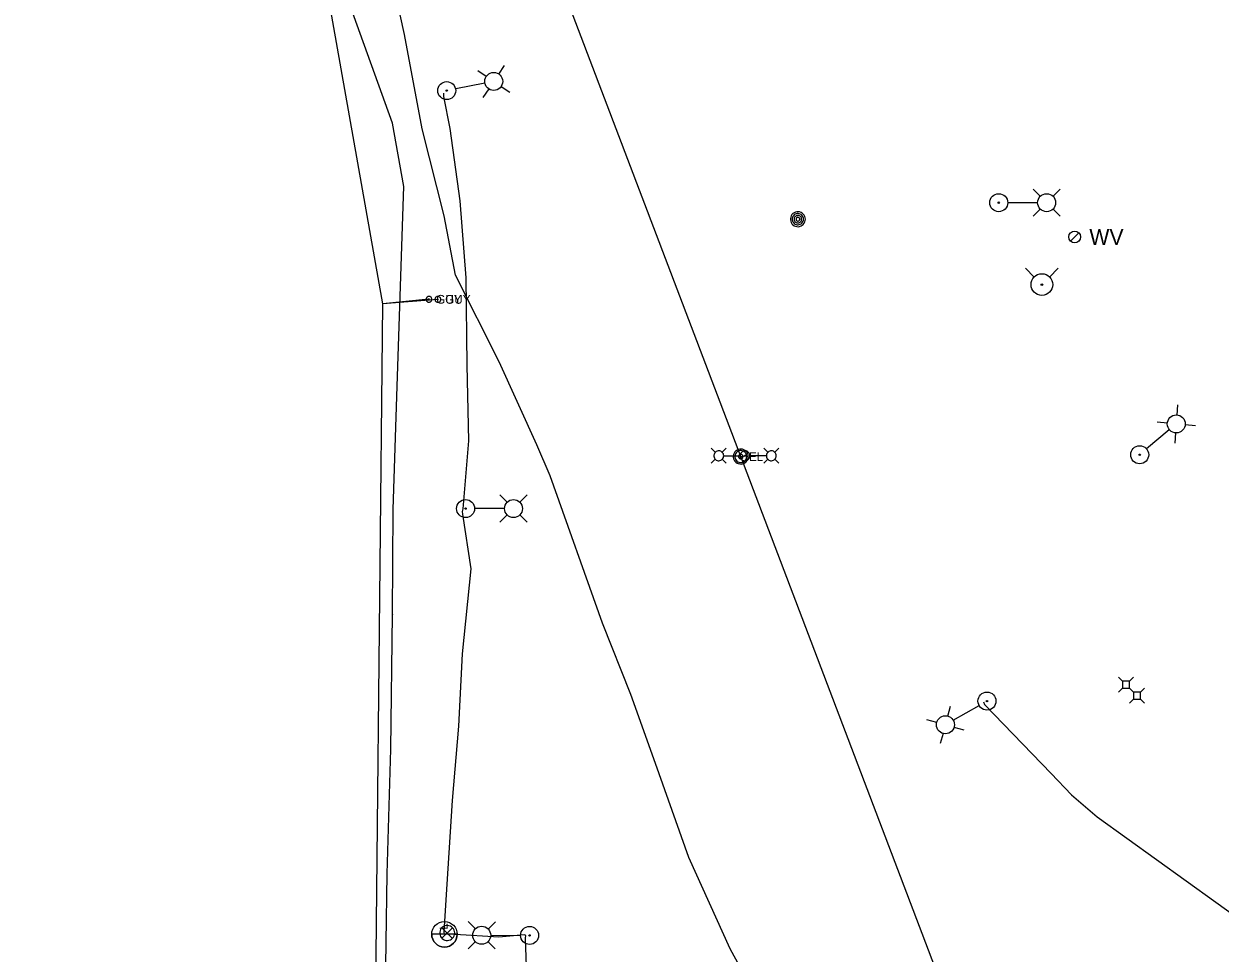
# Model space of a CAD drawing. Extents: x 600849 to 606371, y 330010 to 403088.
# Drawn here: x 603298 to 603825, y 350545 to 350955 of the extents above; entities that cross this region are included whole.
import ezdxf

# ---------------------------------------------------------------- set-up
doc = ezdxf.new("R2010")
doc.units = 0
for name, color, linetype in [('E_FTMS_Conduit', 7, 'Continuous'), ('E_LTG', 7, 'Continuous'), ('E_LTG_CID', 7, 'Continuous'), ('E_MISCPROP', 7, 'Continuous'), ('E_SIG', 7, 'Continuous'), ('E_UTL_AG_Bold', 7, 'Continuous'), ('E_UTL_E', 7, 'Continuous'), ('E_UTL_E_UG', 7, 'Continuous'), ('E_UTL_EGuyWire', 7, 'Continuous'), ('E_UTL_FO_UG_QWEST', 7, 'Continuous'), ('E_UTL_Overhead', 7, 'Continuous'), ('E_UTL_W', 7, 'Continuous'), ('E_UTL_WHydrant', 7, 'Continuous')]:
    doc.layers.add(name, color=color, linetype=linetype)

# ---------------------------------------------------------------- blocks, each defined once
blk = doc.blocks.new('_U288')
at = {"layer": 'E_LTG'}
blk.add_lwpolyline([(0.001, -0.171), (0.001, 0.172)], dxfattribs=at)
blk.add_circle((0.001, 0), 0.171, dxfattribs=at)
blk.add_arc((0.001, 0), 0.171, 90, 270, dxfattribs=at)
blk.add_text('L', height=0.108, dxfattribs=at).set_placement((0.066, -0.042))

msp = doc.modelspace()

# ---------------------------------------------------------------- linework, layer by layer
at = {"layer": 'E_FTMS_Conduit'}
msp.add_lwpolyline([(603776.07, 350130.97), (603746.49, 350204.79), (603740.19, 350221.54), (603705.21, 350305.05), (603700.59, 350327.76), (603696, 350362.93), (603683.28, 350388.39), (603627.38, 350513.3), (603625.35, 350517.8), (603609.26, 350547.29), (603590.93, 350587.57), (603576.33, 350628.92), (603565.39, 350659.37), (603552.92, 350690.81), (603529.87, 350755.72), (603524.01, 350769.33), (603507.4, 350805.93), (603488.24, 350844.06), (603483.2, 350870.26), (603473.58, 350908.61), (603465.8, 350950.07), (603458.47, 350983.69)], dxfattribs=at)
at = {"layer": 'E_LTG'}
for points in [[(603507.24, 350932.72), (603509.79, 350936.51)], [(603501.8, 350931.66), (603498.01, 350934.2)], [(603501.1, 350928.7), (603488.3, 350926.19)], [(603502.87, 350926.22), (603500.32, 350922.43)], [(603508.3, 350927.29), (603512.09, 350924.73)], [(603745.82, 350878.83), (603742.59, 350882.05)], [(603751.36, 350878.83), (603754.59, 350882.05)], [(603744.57, 350876.05), (603731.52, 350876.05)], [(603745.82, 350873.29), (603742.59, 350870.05)], [(603751.36, 350873.29), (603754.59, 350870.05)], [(603806.02, 350782.51), (603806.41, 350787.06)], [(603801.79, 350778.94), (603797.23, 350779.32)], [(603809.59, 350778.27), (603814.14, 350777.88)], [(603802.61, 350776.01), (603792.63, 350767.6)], [(603805.36, 350774.7), (603804.97, 350770.15)], [(603602.64, 350766.07), (603600.87, 350767.84)], [(603606.34, 350764.54), (603606.31, 350764.96), (603606.19, 350765.35), (603606, 350765.72), (603605.74, 350766.05), (603605.43, 350766.32), (603605.07, 350766.52), (603604.68, 350766.66), (603604.27, 350766.72), (603603.86, 350766.7), (603603.46, 350766.6), (603603.08, 350766.43), (603602.74, 350766.19), (603602.46, 350765.89), (603602.24, 350765.54), (603602.08, 350765.16), (603602, 350764.75), (603602, 350764.34), (603602.08, 350763.93), (603602.24, 350763.55), (603602.46, 350763.2), (603602.74, 350762.9), (603603.08, 350762.66), (603603.46, 350762.49), (603603.86, 350762.39), (603604.27, 350762.37), (603604.68, 350762.43), (603605.07, 350762.56), (603605.43, 350762.77), (603605.74, 350763.04), (603606, 350763.37), (603606.19, 350763.74), (603606.31, 350764.13), (603606.34, 350764.54)], [(603605.69, 350766.07), (603607.47, 350767.84)], [(603617.91, 350764.54), (603617.87, 350764.96), (603617.75, 350765.35), (603617.56, 350765.72), (603617.31, 350766.04), (603617, 350766.32), (603616.64, 350766.52), (603616.25, 350766.66), (603615.84, 350766.72), (603615.43, 350766.7), (603615.02, 350766.6), (603614.65, 350766.43), (603614.31, 350766.19), (603614.02, 350765.89), (603613.8, 350765.54), (603613.65, 350765.16), (603613.57, 350764.75), (603613.57, 350764.34), (603613.65, 350763.93), (603613.8, 350763.55), (603614.02, 350763.2), (603614.31, 350762.9), (603614.65, 350762.66), (603615.02, 350762.49), (603615.43, 350762.39), (603615.84, 350762.37), (603616.25, 350762.43), (603616.64, 350762.56), (603617, 350762.77), (603617.31, 350763.04), (603617.56, 350763.37), (603617.75, 350763.73), (603617.87, 350764.13), (603617.91, 350764.54)], [(603625.82, 350766.07), (603624.04, 350767.84)], [(603629.51, 350764.54), (603629.47, 350764.96), (603629.36, 350765.35), (603629.17, 350765.72), (603628.91, 350766.04), (603628.6, 350766.32), (603628.24, 350766.52), (603627.85, 350766.66), (603627.44, 350766.72), (603627.03, 350766.7), (603626.63, 350766.6), (603626.25, 350766.43), (603625.91, 350766.19), (603625.63, 350765.89), (603625.4, 350765.54), (603625.25, 350765.16), (603625.17, 350764.75), (603625.17, 350764.34), (603625.25, 350763.93), (603625.4, 350763.55), (603625.63, 350763.2), (603625.91, 350762.9), (603626.25, 350762.66), (603626.63, 350762.49), (603627.03, 350762.39), (603627.44, 350762.37), (603627.85, 350762.43), (603628.24, 350762.56), (603628.6, 350762.77), (603628.91, 350763.04), (603629.17, 350763.37), (603629.36, 350763.73), (603629.47, 350764.13), (603629.51, 350764.54)], [(603628.86, 350766.07), (603630.64, 350767.84)], [(603602.64, 350763.02), (603600.87, 350761.24)], [(603605.69, 350763.02), (603607.47, 350761.24)], [(603606.38, 350764.54), (603613.56, 350764.54)], [(603615.9, 350764.54), (603615.9, 350764.57), (603615.89, 350764.61), (603615.87, 350764.63), (603615.86, 350764.66), (603615.83, 350764.68), (603615.8, 350764.69), (603615.77, 350764.71), (603615.74, 350764.71), (603615.71, 350764.71), (603615.68, 350764.7), (603615.65, 350764.69), (603615.63, 350764.67), (603615.6, 350764.65), (603615.59, 350764.62), (603615.58, 350764.59), (603615.57, 350764.56), (603615.57, 350764.53), (603615.58, 350764.5), (603615.59, 350764.47), (603615.6, 350764.44), (603615.63, 350764.42), (603615.65, 350764.4), (603615.68, 350764.39), (603615.71, 350764.38), (603615.74, 350764.38), (603615.77, 350764.38), (603615.8, 350764.39), (603615.83, 350764.41), (603615.86, 350764.43), (603615.87, 350764.45), (603615.89, 350764.48), (603615.9, 350764.51), (603615.9, 350764.54)], [(603625.13, 350764.54), (603617.95, 350764.54)], [(603625.82, 350763.02), (603624.04, 350761.24)], [(603628.86, 350763.02), (603630.64, 350761.24)], [(603511, 350744.06), (603507.77, 350747.28)], [(603516.54, 350744.06), (603519.77, 350747.28)], [(603509.74, 350741.28), (603496.69, 350741.28)], [(603511, 350738.51), (603507.77, 350735.28)], [(603516.54, 350738.51), (603519.77, 350735.28)], [(603705.02, 350649.81), (603706.22, 350654.22)], [(603707.48, 350648.03), (603718.82, 350654.5)], [(603700.21, 350647.06), (603695.8, 350648.27)], [(603707.77, 350645), (603712.17, 350643.8)], [(603702.95, 350642.25), (603701.75, 350637.85)], [(603497, 350556.09), (603493.78, 350559.33)], [(603502.54, 350556.07), (603505.78, 350559.3)], [(603496.98, 350550.55), (603493.75, 350547.33)], [(603502.52, 350550.53), (603505.75, 350547.3)], [(603503.79, 350553.3), (603516.84, 350553.27)]]:
    msp.add_lwpolyline(points, dxfattribs=at)
for centre, radius in [((603484.35, 350925.41), 3.96), ((603505.05, 350929.47), 3.96), ((603484.35, 350925.41), 0.303), ((603727.49, 350876.05), 3.96), ((603748.59, 350876.05), 3.96), ((603727.49, 350876.05), 0.303), ((603805.69, 350778.6), 3.96), ((603789.56, 350765), 3.96), ((603789.56, 350765), 0.303), ((603492.67, 350741.28), 3.96), ((603513.77, 350741.28), 3.96), ((603492.67, 350741.28), 0.303), ((603722.31, 350656.49), 3.96), ((603722.31, 350656.49), 0.303), ((603703.99, 350646.04), 3.96), ((603499.76, 350553.31), 3.96), ((603520.86, 350553.26), 3.96), ((603520.86, 350553.26), 0.303)]:
    msp.add_circle(centre, radius, dxfattribs=at)
at = {"layer": 'E_LTG_CID'}
for points in [[(604318.05, 348339.7), (604287.36, 348606.91), (604242.16, 348872.6), (604188.57, 349120.13), (604125.01, 349362.84), (604050.82, 349602.08), (604014.23, 349708.06), (603966.43, 349837.54), (603869.82, 350091.09), (603838.85, 350172.22), (603784.41, 350315.72), (603699.29, 350539.43), (603613.87, 350764.2), (603510.34, 351036.54), (603442.84, 351213.06), (603357.76, 351436.96)], [(603519.96, 350527.04), (603519.11, 350552.01), (603519.26, 350553.28), (603518.57, 350553.45), (603507.25, 350552.53), (603488.13, 350553.6), (603484.67, 350553.73), (603483.36, 350553.72), (603483.27, 350554.85), (603484.6, 350575.79), (603486.87, 350612.75), (603489.62, 350645.46), (603491.33, 350677.37), (603495.09, 350714.78), (603491.49, 350738.84), (603491.38, 350740.03), (603491.57, 350741.16), (603494.03, 350771.18), (603493.35, 350804.53), (603492.94, 350842.91), (603490.29, 350876.8), (603485.83, 350908.69), (603483.11, 350922.88), (603483.11, 350924.33)], [(603720.81, 350656.1), (603721.27, 350654.98), (603750.61, 350624.59), (603759.58, 350615.18), (603770.81, 350605.51), (603836.23, 350558.44)]]:
    msp.add_lwpolyline(points, dxfattribs=at)
at = {"layer": 'E_MISCPROP'}
for points in [[(603642.33, 350868.78), (603642.27, 350869.41), (603642.09, 350870.01), (603641.8, 350870.57), (603641.41, 350871.06), (603640.94, 350871.47), (603640.4, 350871.78), (603639.8, 350871.99), (603639.18, 350872.08), (603638.56, 350872.05), (603637.95, 350871.9), (603637.38, 350871.64), (603636.86, 350871.27), (603636.43, 350870.82), (603636.09, 350870.29), (603635.86, 350869.71), (603635.74, 350869.09), (603635.74, 350868.47), (603635.86, 350867.85), (603636.09, 350867.27), (603636.43, 350866.74), (603636.86, 350866.29), (603637.38, 350865.92), (603637.95, 350865.66), (603638.56, 350865.51), (603639.18, 350865.48), (603639.8, 350865.57), (603640.4, 350865.78), (603640.94, 350866.09), (603641.41, 350866.5), (603641.8, 350867), (603642.09, 350867.55), (603642.27, 350868.16), (603642.33, 350868.78)], [(603641.5, 350868.78), (603641.46, 350869.25), (603641.32, 350869.7), (603641.11, 350870.12), (603640.82, 350870.49), (603640.46, 350870.8), (603640.05, 350871.03), (603639.61, 350871.19), (603639.14, 350871.25), (603638.67, 350871.23), (603638.22, 350871.12), (603637.79, 350870.92), (603637.4, 350870.65), (603637.08, 350870.31), (603636.83, 350869.92), (603636.65, 350869.48), (603636.56, 350869.02), (603636.56, 350868.55), (603636.65, 350868.08), (603636.83, 350867.65), (603637.08, 350867.25), (603637.4, 350866.91), (603637.79, 350866.64), (603638.22, 350866.44), (603638.67, 350866.33), (603639.14, 350866.31), (603639.61, 350866.38), (603640.05, 350866.53), (603640.46, 350866.76), (603640.82, 350867.07), (603641.11, 350867.44), (603641.32, 350867.86), (603641.46, 350868.31), (603641.5, 350868.78)], [(603640.68, 350868.78), (603640.65, 350869.09), (603640.56, 350869.39), (603640.41, 350869.67), (603640.22, 350869.92), (603639.98, 350870.13), (603639.71, 350870.28), (603639.41, 350870.38), (603639.1, 350870.43), (603638.79, 350870.41), (603638.49, 350870.34), (603638.2, 350870.21), (603637.94, 350870.03), (603637.73, 350869.8), (603637.56, 350869.54), (603637.44, 350869.25), (603637.38, 350868.94), (603637.38, 350868.62), (603637.44, 350868.32), (603637.56, 350868.02), (603637.73, 350867.76), (603637.94, 350867.53), (603638.2, 350867.35), (603638.49, 350867.22), (603638.79, 350867.15), (603639.1, 350867.13), (603639.41, 350867.18), (603639.71, 350867.28), (603639.98, 350867.44), (603640.22, 350867.64), (603640.41, 350867.89), (603640.56, 350868.17), (603640.65, 350868.47), (603640.68, 350868.78)], [(603639.85, 350868.78), (603639.84, 350868.94), (603639.79, 350869.09), (603639.72, 350869.23), (603639.62, 350869.35), (603639.5, 350869.45), (603639.37, 350869.53), (603639.22, 350869.58), (603639.06, 350869.61), (603638.91, 350869.6), (603638.76, 350869.56), (603638.61, 350869.5), (603638.48, 350869.4), (603638.38, 350869.29), (603638.29, 350869.16), (603638.23, 350869.01), (603638.2, 350868.86), (603638.2, 350868.7), (603638.23, 350868.55), (603638.29, 350868.4), (603638.38, 350868.27), (603638.48, 350868.16), (603638.61, 350868.07), (603638.76, 350868), (603638.91, 350867.96), (603639.06, 350867.96), (603639.22, 350867.98), (603639.37, 350868.03), (603639.5, 350868.11), (603639.62, 350868.21), (603639.72, 350868.33), (603639.79, 350868.47), (603639.84, 350868.62), (603639.85, 350868.78)]]:
    msp.add_lwpolyline(points, dxfattribs=at)
at = {"layer": 'E_SIG'}
for points in [[(603487.87, 350554.33), (603487.82, 350554.95), (603487.64, 350555.55), (603487.35, 350556.11), (603486.96, 350556.61), (603486.49, 350557.02), (603485.95, 350557.33), (603485.35, 350557.54), (603484.73, 350557.62), (603484.11, 350557.59), (603483.5, 350557.45), (603482.92, 350557.19), (603482.41, 350556.82), (603481.98, 350556.37), (603481.64, 350555.84), (603481.41, 350555.26), (603481.29, 350554.64), (603481.29, 350554.01), (603481.41, 350553.4), (603481.64, 350552.82), (603481.98, 350552.29), (603482.41, 350551.83), (603482.92, 350551.47), (603483.5, 350551.21), (603484.11, 350551.06), (603484.73, 350551.03), (603485.35, 350551.12), (603485.95, 350551.33), (603486.49, 350551.64), (603486.96, 350552.05), (603487.35, 350552.54), (603487.64, 350553.1), (603487.82, 350553.7), (603487.87, 350554.33)], [(603486.84, 350556.66), (603482.23, 350552.01)], [(603482.23, 350556.62), (603486.88, 350551.96)]]:
    msp.add_lwpolyline(points, dxfattribs=at)
at = {"layer": 'E_UTL_AG_Bold'}
for points in [[(603781.94, 350665.22), (603780.19, 350666.97)], [(603785.04, 350665.22), (603786.79, 350666.97)], [(603781.94, 350662.12), (603780.19, 350660.37)], [(603785.04, 350665.22), (603781.94, 350665.22)], [(603781.94, 350665.22), (603781.94, 350662.12)], [(603781.94, 350662.12), (603785.04, 350662.12)], [(603785.04, 350662.12), (603785.04, 350665.22)], [(603785.04, 350662.12), (603786.79, 350660.37)], [(603786.88, 350660.48), (603785.13, 350662.23)], [(603789.98, 350660.48), (603786.88, 350660.48)], [(603786.88, 350660.48), (603786.88, 350657.38)], [(603789.98, 350660.48), (603791.73, 350662.23)], [(603789.98, 350657.38), (603789.98, 350660.48)], [(603786.88, 350657.38), (603785.13, 350655.63)], [(603786.88, 350657.38), (603789.98, 350657.38)], [(603789.98, 350657.38), (603791.73, 350655.63)]]:
    msp.add_lwpolyline(points, dxfattribs=at)
at = {"layer": 'E_UTL_E'}
for points in [[(603617.17, 350764.2), (603617.11, 350764.83), (603616.94, 350765.43), (603616.65, 350765.99), (603616.26, 350766.48), (603615.79, 350766.89), (603615.24, 350767.21), (603614.65, 350767.41), (603614.03, 350767.5), (603613.4, 350767.47), (603612.79, 350767.32), (603612.22, 350767.06), (603611.71, 350766.7), (603611.28, 350766.24), (603610.94, 350765.72), (603610.71, 350765.13), (603610.59, 350764.52), (603610.59, 350763.89), (603610.71, 350763.27), (603610.94, 350762.69), (603611.28, 350762.16), (603611.71, 350761.71), (603612.22, 350761.35), (603612.79, 350761.09), (603613.4, 350760.94), (603614.03, 350760.91), (603614.65, 350761), (603615.24, 350761.2), (603615.79, 350761.52), (603616.26, 350761.93), (603616.65, 350762.42), (603616.94, 350762.98), (603617.11, 350763.58), (603617.17, 350764.2)], [(603617.17, 350764.2), (603617.11, 350764.83), (603616.94, 350765.43), (603616.65, 350765.99), (603616.26, 350766.48), (603615.79, 350766.89), (603615.24, 350767.21), (603614.65, 350767.41), (603614.03, 350767.5), (603613.4, 350767.47), (603612.79, 350767.32), (603612.22, 350767.06), (603611.71, 350766.7), (603611.28, 350766.24), (603610.94, 350765.72), (603610.71, 350765.13), (603610.59, 350764.52), (603610.59, 350763.89), (603610.71, 350763.27), (603610.94, 350762.69), (603611.28, 350762.16), (603611.71, 350761.71), (603612.22, 350761.35), (603612.79, 350761.09), (603613.4, 350760.94), (603614.03, 350760.91), (603614.65, 350761), (603615.24, 350761.2), (603615.79, 350761.52), (603616.26, 350761.93), (603616.65, 350762.42), (603616.94, 350762.98), (603617.11, 350763.58), (603617.17, 350764.2)], [(603616.51, 350764.2), (603616.46, 350764.7), (603616.32, 350765.19), (603616.09, 350765.63), (603615.78, 350766.03), (603615.4, 350766.36), (603614.97, 350766.61), (603614.49, 350766.77), (603614, 350766.84), (603613.5, 350766.82), (603613.01, 350766.7), (603612.55, 350766.49), (603612.14, 350766.2), (603611.8, 350765.84), (603611.53, 350765.41), (603611.34, 350764.95), (603611.24, 350764.46), (603611.24, 350763.95), (603611.34, 350763.46), (603611.53, 350762.99), (603611.8, 350762.57), (603612.14, 350762.21), (603612.55, 350761.92), (603613.01, 350761.71), (603613.5, 350761.59), (603614, 350761.57), (603614.49, 350761.64), (603614.97, 350761.8), (603615.4, 350762.05), (603615.78, 350762.38), (603616.09, 350762.78), (603616.32, 350763.22), (603616.46, 350763.7), (603616.51, 350764.2)], [(603616.51, 350764.2), (603616.46, 350764.7), (603616.32, 350765.19), (603616.09, 350765.63), (603615.78, 350766.03), (603615.4, 350766.36), (603614.97, 350766.61), (603614.49, 350766.77), (603614, 350766.84), (603613.5, 350766.82), (603613.01, 350766.7), (603612.55, 350766.49), (603612.14, 350766.2), (603611.8, 350765.84), (603611.53, 350765.41), (603611.34, 350764.95), (603611.24, 350764.46), (603611.24, 350763.95), (603611.34, 350763.46), (603611.53, 350762.99), (603611.8, 350762.57), (603612.14, 350762.21), (603612.55, 350761.92), (603613.01, 350761.71), (603613.5, 350761.59), (603614, 350761.57), (603614.49, 350761.64), (603614.97, 350761.8), (603615.4, 350762.05), (603615.78, 350762.38), (603616.09, 350762.78), (603616.32, 350763.22), (603616.46, 350763.7), (603616.51, 350764.2)], [(603614.86, 350764.2), (603614.84, 350764.39), (603614.79, 350764.57), (603614.71, 350764.74), (603614.59, 350764.89), (603614.45, 350765.01), (603614.28, 350765.11), (603614.11, 350765.17), (603613.92, 350765.19), (603613.73, 350765.18), (603613.55, 350765.14), (603613.38, 350765.06), (603613.22, 350764.95), (603613.09, 350764.82), (603612.99, 350764.66), (603612.92, 350764.48), (603612.89, 350764.3), (603612.89, 350764.11), (603612.92, 350763.93), (603612.99, 350763.75), (603613.09, 350763.59), (603613.22, 350763.46), (603613.38, 350763.35), (603613.55, 350763.27), (603613.73, 350763.22), (603613.92, 350763.22), (603614.11, 350763.24), (603614.28, 350763.3), (603614.45, 350763.4), (603614.59, 350763.52), (603614.71, 350763.67), (603614.79, 350763.84), (603614.84, 350764.02), (603614.86, 350764.2)], [(603614.86, 350764.2), (603614.84, 350764.39), (603614.79, 350764.57), (603614.71, 350764.74), (603614.59, 350764.89), (603614.45, 350765.01), (603614.28, 350765.11), (603614.11, 350765.17), (603613.92, 350765.19), (603613.73, 350765.18), (603613.55, 350765.14), (603613.38, 350765.06), (603613.22, 350764.95), (603613.09, 350764.82), (603612.99, 350764.66), (603612.92, 350764.48), (603612.89, 350764.3), (603612.89, 350764.11), (603612.92, 350763.93), (603612.99, 350763.75), (603613.09, 350763.59), (603613.22, 350763.46), (603613.38, 350763.35), (603613.55, 350763.27), (603613.73, 350763.22), (603613.92, 350763.22), (603614.11, 350763.24), (603614.28, 350763.3), (603614.45, 350763.4), (603614.59, 350763.52), (603614.71, 350763.67), (603614.79, 350763.84), (603614.84, 350764.02), (603614.86, 350764.2)]]:
    msp.add_lwpolyline(points, dxfattribs=at)
at = {"layer": 'E_UTL_E_UG'}
msp.add_lwpolyline([(603613.87, 350764.2), (603615.73, 350764.54)], dxfattribs=at)
at = {"layer": 'E_UTL_EGuyWire'}
for p in [(603476.52, 350833.49), (603480.47, 350833.45)]:
    msp.add_line(p, (603456.21, 350831.47), dxfattribs=at)
for points in [[(603477.8, 350833.49), (603477.78, 350833.73), (603477.71, 350833.96), (603477.6, 350834.18), (603477.45, 350834.37), (603477.27, 350834.53), (603477.05, 350834.65), (603476.82, 350834.73), (603476.58, 350834.77), (603476.34, 350834.76), (603476.1, 350834.7), (603475.88, 350834.6), (603475.68, 350834.46), (603475.51, 350834.28), (603475.38, 350834.07), (603475.29, 350833.85), (603475.24, 350833.61), (603475.24, 350833.36), (603475.29, 350833.12), (603475.38, 350832.9), (603475.51, 350832.69), (603475.68, 350832.52), (603475.88, 350832.37), (603476.1, 350832.27), (603476.34, 350832.22), (603476.58, 350832.2), (603476.82, 350832.24), (603477.05, 350832.32), (603477.27, 350832.44), (603477.45, 350832.6), (603477.6, 350832.79), (603477.71, 350833.01), (603477.78, 350833.24), (603477.8, 350833.49)], [(603481.75, 350833.45), (603481.73, 350833.69), (603481.66, 350833.93), (603481.55, 350834.14), (603481.4, 350834.33), (603481.22, 350834.49), (603481, 350834.62), (603480.77, 350834.7), (603480.53, 350834.73), (603480.29, 350834.72), (603480.05, 350834.66), (603479.83, 350834.56), (603479.63, 350834.42), (603479.46, 350834.24), (603479.33, 350834.04), (603479.24, 350833.81), (603479.19, 350833.57), (603479.19, 350833.33), (603479.24, 350833.09), (603479.33, 350832.86), (603479.46, 350832.66), (603479.63, 350832.48), (603479.83, 350832.34), (603480.05, 350832.24), (603480.29, 350832.18), (603480.53, 350832.17), (603480.77, 350832.2), (603481, 350832.28), (603481.22, 350832.4), (603481.4, 350832.56), (603481.55, 350832.75), (603481.66, 350832.97), (603481.73, 350833.21), (603481.75, 350833.45)], [(603476.68, 350833.49), (603476.68, 350833.52), (603476.67, 350833.55), (603476.66, 350833.57), (603476.64, 350833.6), (603476.61, 350833.62), (603476.59, 350833.63), (603476.56, 350833.64), (603476.53, 350833.65), (603476.5, 350833.65), (603476.47, 350833.64), (603476.44, 350833.63), (603476.42, 350833.61), (603476.39, 350833.59), (603476.38, 350833.56), (603476.37, 350833.53), (603476.36, 350833.5), (603476.36, 350833.47), (603476.37, 350833.44), (603476.38, 350833.41), (603476.39, 350833.39), (603476.42, 350833.37), (603476.44, 350833.35), (603476.47, 350833.33), (603476.5, 350833.33), (603476.53, 350833.33), (603476.56, 350833.33), (603476.59, 350833.34), (603476.61, 350833.36), (603476.64, 350833.38), (603476.66, 350833.4), (603476.67, 350833.43), (603476.68, 350833.46), (603476.68, 350833.49)], [(603480.63, 350833.45), (603480.63, 350833.48), (603480.62, 350833.51), (603480.61, 350833.54), (603480.59, 350833.56), (603480.56, 350833.58), (603480.54, 350833.59), (603480.51, 350833.6), (603480.48, 350833.61), (603480.45, 350833.61), (603480.42, 350833.6), (603480.39, 350833.59), (603480.37, 350833.57), (603480.34, 350833.55), (603480.33, 350833.52), (603480.32, 350833.49), (603480.31, 350833.46), (603480.31, 350833.43), (603480.32, 350833.4), (603480.33, 350833.37), (603480.34, 350833.35), (603480.37, 350833.33), (603480.39, 350833.31), (603480.42, 350833.3), (603480.45, 350833.29), (603480.48, 350833.29), (603480.51, 350833.29), (603480.54, 350833.3), (603480.56, 350833.32), (603480.59, 350833.34), (603480.61, 350833.36), (603480.62, 350833.39), (603480.63, 350833.42), (603480.63, 350833.45)]]:
    msp.add_lwpolyline(points, dxfattribs=at)
at = {"layer": 'E_UTL_FO_UG_QWEST'}
msp.add_lwpolyline([(603462.63, 350136.46), (603460.06, 350182.47), (603456.92, 350234.22), (603462.57, 350276.57), (603464.06, 350325.25), (603464.23, 350373.72), (603456.32, 350421.92), (603453.14, 350468.35), (603457.26, 350519.89), (603458.06, 350580.31), (603459.78, 350635.27), (603460.41, 350694.56), (603460.42, 350694.52), (603460.77, 350740.82), (603462.52, 350795.19), (603465.43, 350883.25), (603460.42, 350911.12), (603422.96, 351015.55)], dxfattribs=at)
at = {"layer": 'E_UTL_Overhead'}
msp.add_lwpolyline([(603467.28, 350246.12), (603452.28, 350443.75), (603456.21, 350831.47), (603430.57, 350976.52), (603298.14, 351322.97)], dxfattribs=at)
at = {"layer": 'E_UTL_W'}
msp.add_lwpolyline([(603759.08, 350859.13), (603762.75, 350862.8)], dxfattribs=at)
msp.add_circle((603760.91, 350860.96), 2.59, dxfattribs=at)
at = {"layer": 'E_UTL_WHydrant'}
for points in [[(603743.15, 350843.3), (603739.25, 350847.19)], [(603749.82, 350843.3), (603753.71, 350847.19)]]:
    msp.add_lwpolyline(points, dxfattribs=at)
for radius in [4.77, 0.365]:
    msp.add_circle((603746.48, 350839.96), radius, dxfattribs=at)

# ---------------------------------------------------------------- block references
at = {"layer": 'E_LTG_CID', "xscale": 32.80833333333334, "yscale": 32.80833333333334, "rotation": 89.99999999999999}
msp.add_blockref('_U288', (603483.36, 350553.72), dxfattribs=at)

# ---------------------------------------------------------------- texts
at = {"layer": 'E_UTL_E'}
msp.add_text('EL', height=3.849, dxfattribs=at).set_placement((603617.44, 350762.26))
msp.add_text('EL', height=3.849, dxfattribs=at).set_placement((603617.44, 350762.26))
at = {"layer": 'E_UTL_EGuyWire'}
for p in [(603479.73, 350831.56), (603483.68, 350831.52)]:
    msp.add_text('GUY', height=3.85, dxfattribs=at).set_placement(p)
at = {"layer": 'E_UTL_W'}
msp.add_text('WV', height=7, dxfattribs=at).set_placement((603767.39, 350857.46))

doc.saveas('drawing.dxf')
